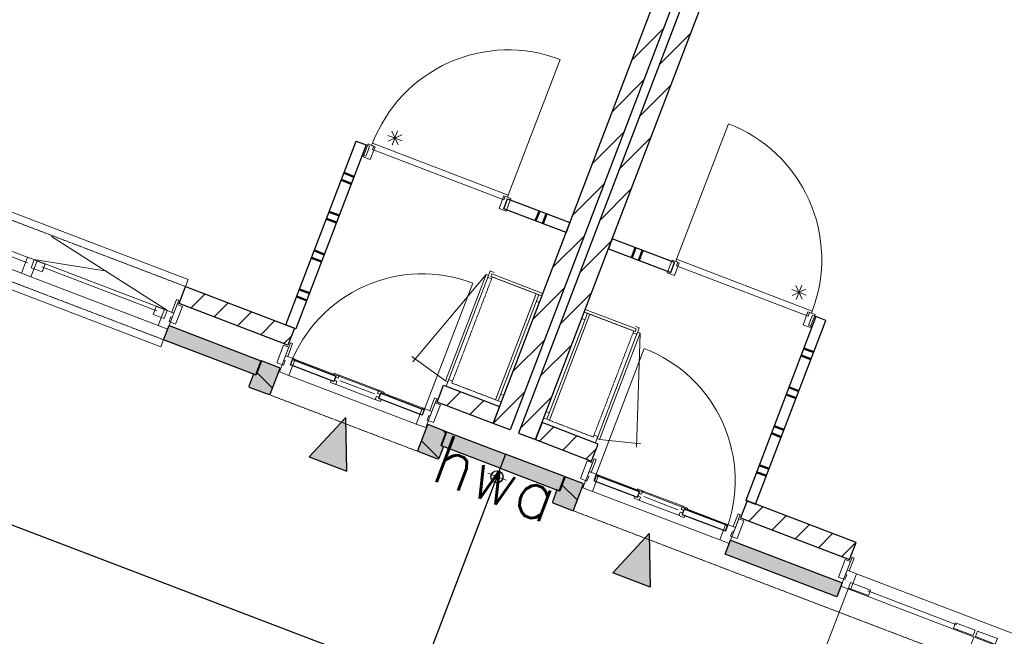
# Model space of a CAD drawing. Extents: x -1000932 to 2054797, y 285738 to 764020.
# Tile 328 of 656: x 202107 to 208610, y 575065 to 579138. Entities that reach past the tile are written whole.
import ezdxf

# ---------------------------------------------------------------- set-up
doc = ezdxf.new("R2010")
doc.units = 0
doc.header["$MEASUREMENT"] = 0
doc.linetypes.add('DASHED', pattern=[0.75, 0.5, -0.25])
doc.layers.add('31.', color=7, linetype='CONTINUOUS')
doc.layers.add('HATCH_REACTORS', color=7, linetype='CONTINUOUS')
doc.styles.get("Standard").update_dxf_attribs({"font": 'romans.shx'})
pattern_1 = [(45, (493651.67, 918770.12), (106.06602, -106.066015), [])]
pattern_2 = [(135, (493651.67, 918982.25), (106.066017, 106.06602), [])]

msp = doc.modelspace()

# ---------------------------------------------------------------- hatches: boundary and pattern name
at = {"layer": '31.', "linetype": 'Continuous'}
h = msp.add_hatch(dxfattribs=at)
h.set_pattern_fill('ARKEY_P_050A40_12', style=0, pattern_type=0)
h.set_pattern_definition(pattern_1)
h.paths.add_polyline_path([(205345.977, 576428.154), (205233.884, 576470.967), (209140.852, 586700.248), (209252.946, 586657.404)], flags=0)
h = msp.add_hatch(dxfattribs=at)
h.set_pattern_fill('ARKEY_P_050A40_12', style=0, pattern_type=0)
h.set_pattern_definition(pattern_1)
h.paths.add_polyline_path([(205402.04, 576406.748), (205514.134, 576363.904), (209421.102, 586593.186), (209309.009, 586635.998)], flags=0)
h = msp.add_hatch(dxfattribs=at)
h.set_pattern_fill('ARKEY_P_050A40_12', style=0, pattern_type=0)
h.set_pattern_definition(pattern_1)
h.paths.add_polyline_path([(203160.009, 577263.061), (203202.821, 577375.154), (203922.134, 577100.436), (203879.321, 576988.311)], flags=0)
for color, points in [(7, [(203700.79, 576885.248), (203665.102, 576791.811), (203057.884, 577023.748), (203093.571, 577117.154)]), (253, [(203705.446, 576883.467), (203669.79, 576790.029), (203651.102, 576797.154), (203620.759, 576717.779), (203623.665, 576711.311), (203754.446, 576661.342), (203760.884, 576664.248), (203826.915, 576837.061), (203822.227, 576838.842)]), (7, [(204267.571, 576155.061), (204260.696, 576509.842), (204019.071, 576249.967)]), (253, [(204923.634, 576418.186), (204887.946, 576324.779), (204906.634, 576317.623), (204876.321, 576238.217), (204869.852, 576235.342), (204739.071, 576285.279), (204736.196, 576291.748), (204802.196, 576464.561), (204806.852, 576462.779)]), (7, [(205316.915, 576267.967), (205281.227, 576174.561), (204892.634, 576322.967), (204928.29, 576416.404)]), (7, [(205316.915, 576267.967), (205281.227, 576174.561), (205669.852, 576026.123), (205705.54, 576119.529)]), (253, [(205710.227, 576117.748), (205674.54, 576024.342), (205655.852, 576031.467), (205625.509, 575952.061), (205628.415, 575945.623), (205759.196, 575895.654), (205765.634, 575898.561), (205831.665, 576071.373), (205826.977, 576073.154)]), (7, [(206023.821, 575484.248), (206265.446, 575744.154), (206272.321, 575389.342)]), (7, [(206766.602, 575607.248), (206802.259, 575700.654), (207540.259, 575418.779), (207504.602, 575325.373)])]:
    msp.add_hatch(color=color, dxfattribs=at).paths.add_polyline_path(points, flags=0)
h = msp.add_hatch(dxfattribs=at)
h.set_pattern_fill('ARKEY_P_050A40_17', style=0, pattern_type=0)
h.set_pattern_definition(pattern_2)
h.paths.add_polyline_path([(203705.446, 576883.467), (203669.79, 576790.029), (203651.102, 576797.154), (203620.759, 576717.779), (203623.665, 576711.311), (203754.446, 576661.342), (203760.884, 576664.248), (203826.915, 576837.061), (203822.227, 576838.842)], flags=0)
h = msp.add_hatch(dxfattribs=at)
h.set_pattern_fill('ARKEY_P_050A40_12', style=0, pattern_type=0)
h.set_pattern_definition(pattern_1)
h.paths.add_polyline_path([(204863.946, 576612.248), (204906.759, 576724.342), (205276.696, 576583.061), (205233.884, 576470.967)], flags=0)
h = msp.add_hatch(dxfattribs=at)
h.set_pattern_fill('ARKEY_P_050A40_12', style=0, pattern_type=0)
h.set_pattern_definition(pattern_1)
h.paths.add_polyline_path([(205884.071, 576222.623), (205926.884, 576334.717), (205556.946, 576476.029), (205514.134, 576363.904)], flags=0)
h = msp.add_hatch(dxfattribs=at)
h.set_pattern_fill('ARKEY_P_050A40_17', style=0, pattern_type=0)
h.set_pattern_definition(pattern_2)
h.paths.add_polyline_path([(204923.634, 576418.186), (204887.946, 576324.779), (204906.634, 576317.623), (204876.321, 576238.217), (204869.852, 576235.342), (204739.071, 576285.279), (204736.196, 576291.748), (204802.196, 576464.561), (204806.852, 576462.779)], flags=0)
h = msp.add_hatch(dxfattribs=at)
h.set_pattern_fill('ARKEY_P_050A40_17', style=0, pattern_type=0)
h.set_pattern_definition(pattern_2)
h.paths.add_polyline_path([(205710.227, 576117.748), (205674.54, 576024.342), (205655.852, 576031.467), (205625.509, 575952.061), (205628.415, 575945.623), (205759.196, 575895.654), (205765.634, 575898.561), (205831.665, 576071.373), (205826.977, 576073.154)], flags=0)
h = msp.add_hatch(dxfattribs=at)
h.set_pattern_fill('ARKEY_P_050A40_12', style=0, pattern_type=0)
h.set_pattern_definition(pattern_1)
h.paths.add_polyline_path([(207588.009, 575571.811), (207630.821, 575683.936), (206911.509, 575958.654), (206868.696, 575846.561)], flags=0)

# ---------------------------------------------------------------- linework, layer by layer
at = {"layer": '31.', "color": 7, "linetype": 'Continuous', "lineweight": 50}
for p, q in [((204315.04, 578101.123), (204249.634, 578126.092)), ((204297.196, 578054.404), (204231.79, 578079.404)), ((204216.915, 577844.217), (204151.509, 577869.217)), ((205539.696, 577874.217), (205514.727, 577808.811)), ((205586.415, 577856.373), (205561.415, 577790.967)), ((204199.071, 577797.498), (204133.665, 577822.498)), ((204118.79, 577587.311), (204053.384, 577612.311)), ((206149.946, 577566.186), (206174.946, 577631.592)), ((206196.665, 577548.342), (206221.634, 577613.748)), ((204100.977, 577540.623), (204035.571, 577565.592)), ((204020.696, 577330.436), (203955.29, 577355.404)), ((204002.852, 577283.717), (203937.446, 577308.686)), ((207351.134, 576941.498), (207285.727, 576966.467)), ((207333.29, 576894.779), (207267.884, 576919.748)), ((207253.009, 576684.592), (207187.602, 576709.561)), ((207235.165, 576637.873), (207169.759, 576662.842)), ((207154.884, 576427.686), (207089.477, 576452.654)), ((207137.04, 576380.967), (207071.634, 576405.967)), ((207056.79, 576170.779), (206991.352, 576195.779)), ((207038.946, 576124.061), (206973.54, 576149.061))]:
    msp.add_line(p, q, dxfattribs=at)
at = {"layer": '31.', "color": 7, "linetype": 'Continuous', "lineweight": 25, "ltscale": 10}
for points in [[(205233.884, 576470.967), (209140.852, 586700.248)], [(209252.946, 586657.404), (205345.977, 576428.154)], [(209309.009, 586635.998), (205402.04, 576406.748)], [(205514.134, 576363.904), (209421.102, 586593.186)], [(199648.134, 578326.061), (199112.946, 576924.811), (221215.634, 568482.873), (221750.852, 569884.186)], [(203160.009, 577263.061), (203202.821, 577375.154)], [(203202.821, 577375.154), (203922.134, 577100.436)], [(203879.321, 576988.311), (203160.009, 577263.061)], [(203057.884, 577023.748), (203093.571, 577117.154)], [(203093.571, 577117.154), (203700.79, 576885.248)], [(203922.134, 577100.436), (203879.321, 576988.311)], [(203665.102, 576791.811), (203057.884, 577023.748)], [(203700.79, 576885.248), (203665.102, 576791.811)], [(204863.946, 576612.248), (204906.759, 576724.342)], [(204906.759, 576724.342), (205276.696, 576583.061)], [(205233.884, 576470.967), (204863.946, 576612.248)], [(205276.696, 576583.061), (205233.884, 576470.967)], [(205556.946, 576476.029), (205514.134, 576363.904)], [(205926.884, 576334.717), (205556.946, 576476.029)], [(204892.634, 576322.967), (204928.29, 576416.404)], [(204928.29, 576416.404), (205316.915, 576267.967)], [(205345.977, 576428.154), (205233.884, 576470.967)], [(205402.04, 576406.748), (205514.134, 576363.904)], [(205514.134, 576363.904), (205884.071, 576222.623)], [(205281.227, 576174.561), (204892.634, 576322.967)], [(205884.071, 576222.623), (205926.884, 576334.717)], [(205316.915, 576267.967), (205281.227, 576174.561)], [(205316.915, 576267.967), (205281.227, 576174.561)], [(205705.54, 576119.529), (205316.915, 576267.967)], [(205281.227, 576174.561), (204746.009, 574773.248)], [(205281.227, 576174.561), (205669.852, 576026.123)], [(205669.852, 576026.123), (205705.54, 576119.529)], [(206911.509, 575958.654), (206868.696, 575846.561)], [(207630.821, 575683.936), (206911.509, 575958.654)], [(206868.696, 575846.561), (207588.009, 575571.811)], [(206766.602, 575607.248), (206802.259, 575700.654)], [(206802.259, 575700.654), (207540.259, 575418.779)], [(207588.009, 575571.811), (207630.821, 575683.936)], [(207504.602, 575325.373), (206766.602, 575607.248)], [(207540.259, 575418.779), (207504.602, 575325.373)]]:
    msp.add_lwpolyline(points, dxfattribs=at)
at = {"layer": '31.', "color": 7, "linetype": 'Continuous', "lineweight": 13, "ltscale": 10}
for points in [[(204437.884, 578321.811, -0.41421358), (205675.915, 578875.498), (205333.759, 577979.623)], [(207341.29, 577212.873, 0.41421358), (206787.602, 578450.904), (206445.415, 577555.029)], [(203893.977, 576858.561, -0.41421358), (205099.759, 577397.811), (204766.509, 576525.311)], [(206771.259, 575759.592, 0.41421358), (206231.977, 576965.373), (205898.727, 576092.842)], [(208409.946, 575059.873, -0.41421358), (207260.321, 574545.717), (207578.071, 575377.592)]]:
    msp.add_lwpolyline(points, format="xyb", dxfattribs=at)
for points in [[(204632.384, 578338.498), (204538.977, 578374.186)], [(204631.321, 578376.748), (204540.04, 578335.936)], [(204606.071, 578310.686), (204565.259, 578401.967)], [(204603.509, 578403.061), (204567.821, 578309.623)], [(203084.227, 577215.998), (202317.884, 577706.717)], [(202200.477, 577553.529), (202682.696, 577476.404)], [(207207.446, 577354.967), (207300.884, 577319.311)], [(207208.509, 577316.717), (207299.79, 577357.561)], [(207233.759, 577382.779), (207274.571, 577291.498)], [(207272.009, 577383.842), (207236.321, 577290.436)]]:
    msp.add_lwpolyline(points, dxfattribs=at)
at = {"layer": '31.', "color": 7, "linetype": 'Continuous', "lineweight": 18, "ltscale": 10}
for points in [[(203866.071, 577121.842), (204329.915, 578336.279)], [(204395.321, 578311.279), (203931.477, 577096.842)], [(204329.915, 578336.279), (204395.321, 578311.279)], [(204406.196, 578269.686), (204418.665, 578302.373), (204395.321, 578311.279), (204370.352, 578245.904), (204393.696, 578236.967), (204406.196, 578269.686)], [(204436.446, 578279.529), (205305.477, 577947.623), (205314.384, 577970.967), (205328.384, 577965.623), (205333.759, 577979.623), (204437.509, 578321.936), (204431.352, 578308.217), (204445.352, 578302.873), (204436.446, 578279.529)], [(200942.102, 578238.623), (200959.946, 578285.311), (203220.665, 577421.873), (203202.821, 577375.154)], [(200930.009, 578038.779), (202175.259, 577563.154)], [(200920.134, 578004.561), (202159.79, 577531.061)], [(200905.196, 577926.217), (202118.696, 577462.748)], [(205304.54, 577889.092), (205329.509, 577954.498)], [(205329.509, 577954.498), (205740.54, 577797.498)], [(200815.852, 577880.061), (200798.009, 577833.342), (203040.04, 576977.029), (203057.884, 577023.748)], [(205715.571, 577732.092), (205304.54, 577889.092)], [(205740.54, 577797.498), (205715.571, 577732.092)], [(206020.79, 577690.467), (205995.821, 577625.061)], [(206431.821, 577533.467), (206020.79, 577690.467)], [(205995.821, 577625.061), (206406.852, 577468.061)], [(202200.477, 577553.529), (203084.227, 577215.998)], [(206406.852, 577468.061), (206431.821, 577533.467)], [(207314.196, 577180.404), (206445.165, 577512.311), (206454.071, 577535.654), (206440.071, 577541.029), (206445.415, 577555.029), (207341.665, 577212.717), (207337.134, 577198.404), (207323.102, 577203.748), (207314.196, 577180.404)], [(202253.165, 577505.061), (203012.634, 577214.967)], [(205187.071, 577455.467), (205187.071, 577455.467), (204702.79, 576878.279)], [(205203.884, 577449.029), (204935.571, 576746.529), (204918.759, 576752.967), (205187.071, 577455.467), (205203.884, 577449.029)], [(204935.571, 576746.529), (205203.884, 577449.029), (205187.071, 577455.467), (204918.759, 576752.967), (204935.571, 576746.529)], [(205223.759, 577425.404), (205198.54, 577435.029), (205214.946, 577477.998), (205240.165, 577468.373)], [(205225.821, 577458.842), (205562.134, 577330.404), (205555.727, 577313.592), (205219.415, 577442.029), (205225.821, 577458.842)], [(202181.29, 577438.842), (203022.071, 577117.717)], [(205250.759, 576627.217), (205267.571, 576620.811), (205535.165, 577321.436), (205518.352, 577327.873), (205250.759, 576627.217)], [(205518.759, 577278.467), (205539.29, 577270.623), (205555.727, 577313.592), (205535.165, 577321.436)], [(203111.321, 577205.654), (203143.79, 577290.654)], [(203157.79, 577285.311), (203125.321, 577200.311)], [(203143.79, 577290.654), (203157.79, 577285.311)], [(203125.321, 577200.311), (203111.321, 577205.654)], [(205605.727, 576491.654), (205588.915, 576498.061), (205856.509, 577198.686), (205873.352, 577192.279), (205605.727, 576491.654)], [(205840.102, 577155.717), (205819.571, 577163.592), (205835.977, 577206.561), (205856.509, 577198.686)], [(206178.696, 577094.904), (205842.384, 577223.373), (205835.977, 577206.561), (206172.29, 577078.092), (206178.696, 577094.904)], [(207366.009, 577176.654), (206902.165, 575962.217)], [(206967.571, 575937.248), (207431.415, 577151.686)], [(207330.165, 577152.873), (207342.665, 577185.592), (207366.009, 577176.654), (207341.04, 577111.279), (207317.696, 577120.186), (207330.165, 577152.873)], [(207431.415, 577151.686), (207366.009, 577176.654)], [(203931.477, 577096.842), (203866.071, 577121.842)], [(206188.509, 577072.967), (205920.196, 576370.467), (205937.009, 576364.029), (206205.321, 577066.561), (206188.509, 577072.967)], [(205920.196, 576370.467), (206188.509, 577072.967), (206205.321, 577066.561), (205937.009, 576364.029), (205920.196, 576370.467)], [(206157.946, 577068.592), (206183.165, 577058.967), (206199.571, 577101.936), (206174.352, 577111.561)], [(206205.321, 577066.561), (206205.321, 577066.561), (206181.54, 576313.467)], [(203895.79, 577003.436), (203863.321, 576918.436)], [(203877.352, 576913.061), (203909.821, 576998.092)], [(203909.821, 576998.092), (203895.79, 577003.436)], [(203863.321, 576918.436), (203877.352, 576913.061)], [(203897.821, 576862.967), (203907.446, 576888.186)], [(203910.04, 576900.592), (204782.571, 576567.342)], [(204918.759, 576752.967), (204697.165, 576913.061)], [(203885.259, 576788.029), (204726.009, 576466.904)], [(204213.79, 576792.061), (204483.759, 576688.967)], [(204224.009, 576752.842), (204450.071, 576666.498)], [(204966.134, 576750.904), (204940.915, 576760.561), (204924.509, 576717.561), (204949.727, 576707.936)], [(204190.259, 576730.404), (204460.196, 576627.311)], [(204815.259, 576554.842), (204847.727, 576639.842)], [(204861.727, 576634.498), (204829.259, 576549.498)], [(204847.727, 576639.842), (204861.727, 576634.498)], [(205267.571, 576620.811), (205288.102, 576612.967), (205304.54, 576655.936), (205283.977, 576663.779)], [(204766.602, 576531.154), (204776.227, 576556.373)], [(204829.259, 576549.498), (204815.259, 576554.842)], [(205588.915, 576498.061), (205568.384, 576505.904), (205584.79, 576548.873), (205605.321, 576541.029)], [(205900.321, 576394.123), (205925.54, 576384.467), (205909.134, 576341.498), (205883.915, 576351.154)], [(205937.009, 576364.029), (206208.946, 576335.654)], [(205900.54, 576237.748), (205868.071, 576152.717)], [(205882.102, 576147.373), (205914.571, 576232.404)], [(205914.571, 576232.404), (205900.54, 576237.748)], [(205236.634, 576057.779), (205283.04, 576179.217)], [(205868.071, 576152.717), (205882.102, 576147.373)], [(205199.102, 576141.686), (205320.571, 576095.311)], [(205902.571, 576097.279), (205912.196, 576122.498)], [(206787.321, 575801.654), (205914.79, 576134.904)], [(206730.759, 575701.217), (205890.009, 576022.342)], [(206488.54, 575923.248), (206218.602, 576026.342)], [(206465.009, 575861.592), (206195.04, 575964.686)], [(206454.79, 575900.811), (206228.727, 575987.154)], [(206902.165, 575962.217), (206967.571, 575937.248)], [(206820.009, 575789.154), (206852.477, 575874.154)], [(206866.509, 575868.811), (206834.04, 575783.811)], [(206852.477, 575874.154), (206866.509, 575868.811)], [(206771.352, 575765.467), (206780.977, 575790.686)], [(206834.04, 575783.811), (206820.009, 575789.154)], [(207604.509, 575586.936), (207572.04, 575501.936)], [(207586.04, 575496.561), (207618.509, 575581.592)], [(207618.509, 575581.592), (207604.509, 575586.936)], [(207572.04, 575501.936), (207586.04, 575496.561)], [(207634.602, 575478.029), (209266.634, 574854.686)], [(207578.071, 575377.592), (209241.821, 574742.123)], [(207709.759, 575365.279), (208297.509, 575140.811)]]:
    msp.add_lwpolyline(points, dxfattribs=at)
for points in [[(204431.571, 578308.154), (204454.946, 578299.217), (204422.821, 578215.154), (204376.134, 578232.998), (204408.227, 578317.061)], [(205328.384, 577965.623), (205305.04, 577974.529), (205272.946, 577890.467), (205319.634, 577872.623), (205351.759, 577956.686)], [(202118.696, 577462.748), (202181.29, 577438.842), (202221.977, 577545.311), (202159.384, 577569.217)], [(202182.634, 577499.342), (202202.634, 577551.654), (202275.352, 577523.873), (202255.352, 577471.561)], [(206440.071, 577541.029), (206463.415, 577532.092), (206431.321, 577448.029), (206384.602, 577465.873), (206416.727, 577549.936)], [(203147.102, 577257.279), (203125.321, 577200.311), (203125.321, 577200.311), (203118.196, 577181.623), (203118.196, 577181.623), (203114.259, 577171.342), (203105.852, 577174.561), (203094.071, 577143.717), (203137.071, 577127.311), (203137.071, 577127.311), (203181.665, 577244.092)], [(203061.384, 577163.717), (203081.384, 577216.029), (203008.665, 577243.779), (202988.665, 577191.467)], [(203022.071, 577117.717), (203084.665, 577093.811), (203125.321, 577200.311), (203062.727, 577224.217)], [(207336.884, 577198.498), (207313.54, 577207.404), (207281.415, 577123.342), (207328.134, 577105.498), (207360.227, 577189.561)], [(203885.102, 576975.404), (203863.321, 576918.436), (203863.321, 576918.436), (203856.196, 576899.748), (203856.196, 576899.748), (203852.259, 576889.467), (203860.665, 576886.248), (203848.915, 576855.436), (203805.946, 576871.842), (203805.946, 576871.842), (203850.54, 576988.623)], [(203885.259, 576788.029), (203822.665, 576811.936), (203863.321, 576918.436), (203925.915, 576894.529)], [(204209.821, 576768.967), (204218.009, 576790.436), (204183.446, 576803.654), (204178.446, 576790.561), (204195.727, 576783.967), (204192.54, 576775.561)], [(204202.665, 576750.279), (204194.477, 576728.779), (204159.915, 576741.998), (204164.884, 576755.061), (204182.165, 576748.467), (204185.384, 576756.873)], [(204471.384, 576669.061), (204479.571, 576690.561), (204514.165, 576677.342), (204509.165, 576664.279), (204491.884, 576670.873), (204488.665, 576662.467)], [(204464.227, 576650.373), (204456.04, 576628.904), (204490.602, 576615.686), (204495.602, 576628.779), (204478.321, 576635.373), (204481.54, 576643.779)], [(204851.04, 576606.467), (204829.259, 576549.498), (204829.259, 576549.498), (204822.134, 576530.811), (204822.134, 576530.811), (204818.227, 576520.529), (204809.79, 576523.748), (204798.04, 576492.904), (204841.009, 576476.498), (204841.009, 576476.498), (204885.602, 576593.279)], [(204726.009, 576466.904), (204788.602, 576442.998), (204829.259, 576549.498), (204766.696, 576573.404)], [(205889.852, 576209.717), (205868.071, 576152.717), (205868.071, 576152.717), (205860.946, 576134.061), (205860.946, 576134.061), (205857.009, 576123.779), (205865.415, 576120.561), (205853.665, 576089.717), (205810.696, 576106.154), (205810.696, 576106.154), (205855.29, 576222.904)], [(205890.009, 576022.342), (205827.415, 576046.248), (205868.071, 576152.717), (205930.665, 576128.811)], [(206214.571, 576003.279), (206222.759, 576024.748), (206188.196, 576037.967), (206183.196, 576024.873), (206200.477, 576018.279), (206197.29, 576009.873)], [(206207.415, 575984.592), (206199.227, 575963.092), (206164.665, 575976.311), (206169.634, 575989.373), (206186.915, 575982.779), (206190.134, 575991.186)], [(206476.134, 575903.373), (206484.321, 575924.842), (206518.915, 575911.654), (206513.915, 575898.561), (206496.634, 575905.186), (206493.415, 575896.779)], [(206469.009, 575884.686), (206460.79, 575863.186), (206495.352, 575849.998), (206500.352, 575863.061), (206483.071, 575869.686), (206486.29, 575878.092)], [(206855.79, 575840.779), (206834.04, 575783.811), (206834.04, 575783.811), (206826.884, 575765.123), (206826.884, 575765.123), (206822.977, 575754.842), (206814.571, 575758.061), (206802.79, 575727.217), (206845.759, 575710.811), (206845.759, 575710.811), (206890.352, 575827.592)], [(206730.759, 575701.217), (206793.352, 575677.311), (206834.04, 575783.811), (206771.446, 575807.717)], [(207593.79, 575558.904), (207572.04, 575501.936), (207572.04, 575501.936), (207564.884, 575483.248), (207564.884, 575483.248), (207560.977, 575472.967), (207569.384, 575469.748), (207557.602, 575438.936), (207514.634, 575455.342), (207514.634, 575455.342), (207559.227, 575572.123)], [(207593.946, 575371.529), (207531.352, 575395.436), (207572.04, 575501.936), (207634.602, 575478.029)], [(207581.884, 575383.623), (207595.446, 575419.123), (207726.227, 575369.186), (207712.665, 575333.686)], [(208405.071, 575069.217), (208418.602, 575104.717), (208287.821, 575154.686), (208274.259, 575119.186)], [(208419.821, 575063.592), (208433.384, 575099.061), (208564.165, 575049.123), (208550.634, 575013.623)]]:
    msp.add_lwpolyline(points, close=True, dxfattribs=at)
at = {"layer": '31.', "color": 7, "linetype": 'DASHED', "lineweight": 18, "ltscale": 10}
for points in [[(200942.102, 578238.623), (203202.821, 577375.154)], [(203057.884, 577023.748), (200815.852, 577880.061)], [(205518.352, 577327.873), (205228.759, 577438.467), (204961.165, 576737.842), (205250.759, 576627.217)], [(205873.352, 577192.279), (206162.946, 577081.654), (205895.321, 576381.029), (205605.727, 576491.654)], [(204734.384, 576287.061), (203759.102, 576659.561)], [(205763.852, 575893.873), (209719.196, 574383.186)]]:
    msp.add_lwpolyline(points, dxfattribs=at)
at = {"layer": '31.', "color": 7, "linetype": 'Continuous', "lineweight": 25, "ltscale": 10}
for points in [[(203705.446, 576883.467), (203669.79, 576790.029), (203651.102, 576797.154), (203620.759, 576717.779), (203623.665, 576711.311), (203754.446, 576661.342), (203760.884, 576664.248), (203826.915, 576837.061), (203822.227, 576838.842)], [(204182.165, 576748.467), (203895.852, 576857.842), (203909.415, 576893.342), (204195.727, 576783.967)], [(204764.634, 576525.998), (204478.29, 576635.373), (204491.852, 576670.873), (204778.196, 576561.498)], [(204923.634, 576418.186), (204887.946, 576324.779), (204906.634, 576317.623), (204876.321, 576238.217), (204869.852, 576235.342), (204739.071, 576285.279), (204736.196, 576291.748), (204802.196, 576464.561), (204806.852, 576462.779)], [(205710.227, 576117.748), (205674.54, 576024.342), (205655.852, 576031.467), (205625.509, 575952.061), (205628.415, 575945.623), (205759.196, 575895.654), (205765.634, 575898.561), (205831.665, 576071.373), (205826.977, 576073.154)], [(205900.602, 576092.154), (206186.946, 575982.779), (206200.509, 576018.279), (205914.165, 576127.623)], [(206483.071, 575869.686), (206769.384, 575760.311), (206782.946, 575795.811), (206496.634, 575905.186)]]:
    msp.add_lwpolyline(points, close=True, dxfattribs=at)
at = {"layer": '31.', "color": 7, "linetype": 'Continuous'}
msp.add_circle((205259.821, 576118.498), 40.011, dxfattribs=at)
at = {"layer": 'HATCH_REACTORS', "ltscale": 10}
for points in [[(205345.977, 576428.154), (205233.884, 576470.967), (209140.852, 586700.248), (209252.946, 586657.404)], [(205402.04, 576406.748), (205514.134, 576363.904), (209421.102, 586593.186), (209309.009, 586635.998)], [(204329.915, 578336.279), (204395.321, 578311.279), (203931.477, 577096.842), (203866.071, 577121.842)], [(205304.54, 577889.092), (205329.509, 577954.498), (205740.54, 577797.498), (205715.571, 577732.092)], [(206406.852, 577468.061), (206431.821, 577533.467), (206020.79, 577690.467), (205995.821, 577625.061)], [(203160.009, 577263.061), (203202.821, 577375.154), (203922.134, 577100.436), (203879.321, 576988.311)], [(207431.415, 577151.686), (207366.009, 577176.654), (206902.165, 575962.217), (206967.571, 575937.248)], [(203700.79, 576885.248), (203665.102, 576791.811), (203057.884, 577023.748), (203093.571, 577117.154)], [(203705.446, 576883.467), (203669.79, 576790.029), (203651.102, 576797.154), (203620.759, 576717.779), (203623.665, 576711.311), (203754.446, 576661.342), (203760.884, 576664.248), (203826.915, 576837.061), (203822.227, 576838.842)], [(203705.446, 576883.467), (203669.79, 576790.029), (203651.102, 576797.154), (203620.759, 576717.779), (203623.665, 576711.311), (203754.446, 576661.342), (203760.884, 576664.248), (203826.915, 576837.061), (203822.227, 576838.842)], [(204863.946, 576612.248), (204906.759, 576724.342), (205276.696, 576583.061), (205233.884, 576470.967)], [(204267.571, 576155.061), (204260.696, 576509.842), (204019.071, 576249.967)], [(205884.071, 576222.623), (205926.884, 576334.717), (205556.946, 576476.029), (205514.134, 576363.904)], [(204923.634, 576418.186), (204887.946, 576324.779), (204906.634, 576317.623), (204876.321, 576238.217), (204869.852, 576235.342), (204739.071, 576285.279), (204736.196, 576291.748), (204802.196, 576464.561), (204806.852, 576462.779)], [(204923.634, 576418.186), (204887.946, 576324.779), (204906.634, 576317.623), (204876.321, 576238.217), (204869.852, 576235.342), (204739.071, 576285.279), (204736.196, 576291.748), (204802.196, 576464.561), (204806.852, 576462.779)], [(205316.915, 576267.967), (205281.227, 576174.561), (204892.634, 576322.967), (204928.29, 576416.404)], [(205316.915, 576267.967), (205281.227, 576174.561), (205669.852, 576026.123), (205705.54, 576119.529)], [(205710.227, 576117.748), (205674.54, 576024.342), (205655.852, 576031.467), (205625.509, 575952.061), (205628.415, 575945.623), (205759.196, 575895.654), (205765.634, 575898.561), (205831.665, 576071.373), (205826.977, 576073.154)], [(205710.227, 576117.748), (205674.54, 576024.342), (205655.852, 576031.467), (205625.509, 575952.061), (205628.415, 575945.623), (205759.196, 575895.654), (205765.634, 575898.561), (205831.665, 576071.373), (205826.977, 576073.154)], [(207588.009, 575571.811), (207630.821, 575683.936), (206911.509, 575958.654), (206868.696, 575846.561)], [(206023.821, 575484.248), (206265.446, 575744.154), (206272.321, 575389.342)], [(206766.602, 575607.248), (206802.259, 575700.654), (207540.259, 575418.779), (207504.602, 575325.373)]]:
    msp.add_lwpolyline(points, close=True, dxfattribs=at)

# ---------------------------------------------------------------- texts
at = {"layer": '31.', "color": 7, "insert": (205197.227, 575954.561), "char_height": 324, "attachment_point": 8, "rotation": 339.0961519, "line_spacing_factor": 1.333333}
msp.add_mtext('hwa', dxfattribs=at)

doc.saveas('drawing.dxf')
